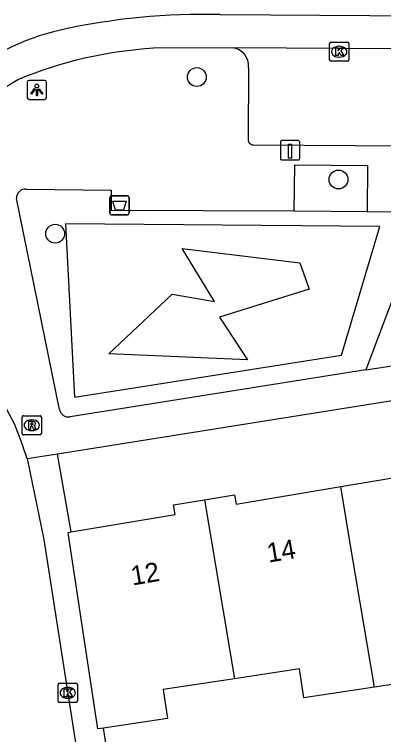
# Model space of a CAD drawing. Extents: x 160077 to 160945, y 386481 to 387498.
# Drawn here: x 160545.54 to 160564.72, y 387239.86 to 387277.31 of the extents above; entities that cross this region are included whole.
import ezdxf

# ---------------------------------------------------------------- set-up
doc = ezdxf.new("R2010")
doc.units = 0
for name, color, linetype in [('IMGEO_Afvalbak', 7, 'Continuous'), ('IMGEO_Boom', 7, 'Continuous'), ('IMGEO_Groenvoorziening', 7, 'Continuous'), ('IMGEO_Kolk', 7, 'Continuous'), ('IMGEO_Laadpaal', 7, 'Continuous'), ('IMGEO_Lichtpunt', 7, 'Continuous'), ('IMGEO_Pand', 7, 'Continuous'), ('IMGEO_Pand_nummerreeks', 7, 'Continuous'), ('IMGEO_Rijbaan_lokaal_gesloten', 7, 'Continuous'), ('IMGEO_Rijbaan_lokaal_open', 7, 'Continuous'), ('IMGEO_Rioolput', 7, 'Continuous'), ('IMGEO_Voetpad_open', 7, 'Continuous')]:
    doc.layers.add(name, color=color, linetype=linetype)

msp = doc.modelspace()

# ---------------------------------------------------------------- linework, layer by layer
at = {"layer": 'IMGEO_Afvalbak'}
for p, q in [((160550.501, 387266.98), (160550.501, 387267.78)), ((160550.501, 387267.78), (160550.501, 387266.98)), ((160550.601, 387267.88), (160551.391, 387267.88)), ((160551.391, 387267.88), (160550.601, 387267.88)), ((160551.491, 387267.78), (160551.491, 387266.98)), ((160551.491, 387266.98), (160551.491, 387267.78)), ((160551.391, 387266.88), (160550.601, 387266.88)), ((160550.601, 387266.88), (160551.391, 387266.88))]:
    msp.add_line(p, q, dxfattribs=at)
msp.add_lwpolyline([(160550.644, 387267.594), (160551.348, 387267.594), (160551.199, 387267.124), (160550.793, 387267.124), (160550.644, 387267.594)], dxfattribs=at)
for centre, start, end in [((160550.601, 387267.78), 90, 180), ((160550.601, 387267.78), 90, 180), ((160551.391, 387267.78), 0, 90), ((160551.391, 387267.78), 360, 90), ((160550.601, 387266.98), 180, 270), ((160550.601, 387266.98), 180, 270), ((160551.391, 387266.98), 270, 0), ((160551.391, 387266.98), 270, 0)]:
    msp.add_arc(centre, 0.1, start, end, dxfattribs=at)
at = {"layer": 'IMGEO_Boom'}
for centre in [(160555.014, 387274.053), (160562.375, 387268.724), (160547.653, 387265.907)]:
    msp.add_circle(centre, 0.489, dxfattribs=at)
at = {"layer": 'IMGEO_Groenvoorziening'}
for points in [[(160560.068, 387267.092), (160563.86, 387267.068)], [(160564.527, 387266.286), (160548.189, 387266.413), (160548.665, 387257.403), (160562.529, 387259.592), (160564.527, 387266.286)], [(160554.249, 387265.144), (160560.371, 387264.382), (160560.847, 387263.018), (160556.184, 387261.559), (160557.643, 387259.338), (160550.442, 387259.655), (160553.741, 387262.764), (160555.93, 387262.384), (160554.249, 387265.144)]]:
    msp.add_lwpolyline(points, dxfattribs=at)
at = {"layer": 'IMGEO_Kolk'}
for p, q in [((160561.91, 387274.945), (160561.91, 387275.797)), ((160561.985, 387275.871), (160562.837, 387275.871)), ((160562.398, 387275.651), (160562.423, 387275.651)), ((160562.911, 387275.797), (160562.911, 387274.945)), ((160562.837, 387274.871), (160561.985, 387274.871)), ((160562.421, 387275.091), (160562.396, 387275.091)), ((160547.809, 387241.602), (160547.809, 387242.454)), ((160547.884, 387242.528), (160548.736, 387242.528)), ((160548.297, 387242.308), (160548.322, 387242.308)), ((160548.81, 387242.454), (160548.81, 387241.602)), ((160548.736, 387241.528), (160547.884, 387241.528)), ((160548.32, 387241.748), (160548.295, 387241.748))]:
    msp.add_line(p, q, dxfattribs=at)
for points in [[(160561.91, 387274.945), (160561.91, 387275.797)], [(160561.985, 387275.871), (160562.837, 387275.871)], [(160562.911, 387275.797), (160562.911, 387274.945)], [(160562.231, 387275.571), (160562.354, 387275.571), (160562.354, 387275.42), (160562.484, 387275.571), (160562.648, 387275.571), (160562.502, 387275.42), (160562.655, 387275.171), (160562.503, 387275.171), (160562.418, 387275.335), (160562.354, 387275.268), (160562.354, 387275.171), (160562.231, 387275.171), (160562.231, 387275.571)], [(160562.837, 387274.871), (160561.985, 387274.871)], [(160547.809, 387241.602), (160547.809, 387242.454)], [(160547.884, 387242.528), (160548.736, 387242.528)], [(160548.81, 387242.454), (160548.81, 387241.602)], [(160548.13, 387242.228), (160548.253, 387242.228), (160548.253, 387242.077), (160548.383, 387242.228), (160548.547, 387242.228), (160548.401, 387242.077), (160548.554, 387241.828), (160548.402, 387241.828), (160548.317, 387241.992), (160548.253, 387241.925), (160548.253, 387241.828), (160548.13, 387241.828), (160548.13, 387242.228)], [(160548.736, 387241.528), (160547.884, 387241.528)]]:
    msp.add_lwpolyline(points, dxfattribs=at)
for centre, start, end in [((160561.987, 387275.795), 91.552, 178.448), ((160561.987, 387275.795), 91.552, 178.448), ((160562.835, 387275.795), 1.552, 88.448), ((160562.835, 387275.795), 1.552, 88.448), ((160561.987, 387274.947), 181.552, 268.448), ((160561.987, 387274.947), 181.552, 268.448), ((160562.835, 387274.947), 271.552, 358.448), ((160562.835, 387274.947), 271.552, 358.448), ((160547.886, 387242.452), 91.552, 178.448), ((160547.886, 387242.452), 91.552, 178.448), ((160548.734, 387242.452), 1.552, 88.448), ((160548.734, 387242.452), 1.552, 88.448), ((160547.886, 387241.604), 181.552, 268.448), ((160547.886, 387241.604), 181.552, 268.448), ((160548.734, 387241.604), 271.552, 358.448), ((160548.734, 387241.604), 271.552, 358.448)]:
    msp.add_arc(centre, 0.0765, start, end, dxfattribs=at)
for centre, major_axis, ratio, start_param, end_param in [((160562.397, 387275.371), (-0.387, 0.002), 0.722429, 4.712389, 7.853982), ((160562.422, 387275.371), (-0.39, 0.002), 0.717154, 1.570796, 4.712389), ((160548.296, 387242.028), (-0.387, 0.002), 0.722429, 4.712389, 7.853982), ((160548.321, 387242.028), (-0.39, 0.002), 0.717154, 1.570796, 4.712389)]:
    msp.add_ellipse(centre, major_axis=major_axis, ratio=ratio, start_param=start_param, end_param=end_param, dxfattribs=at)
at = {"layer": 'IMGEO_Laadpaal'}
for p, q in [((160560.275, 387270.746), (160559.434, 387270.746)), ((160560.275, 387270.746), (160559.434, 387270.746)), ((160559.359, 387270.662), (160559.359, 387269.821)), ((160559.359, 387270.662), (160559.359, 387269.821)), ((160560.359, 387269.83), (160560.359, 387270.671)), ((160560.359, 387269.83), (160560.359, 387270.671)), ((160559.443, 387269.746), (160560.284, 387269.746)), ((160559.443, 387269.746), (160560.284, 387269.746))]:
    msp.add_line(p, q, dxfattribs=at)
msp.add_lwpolyline([(160559.774, 387270.559), (160559.934, 387270.559), (160559.934, 387269.826), (160559.774, 387269.826), (160559.774, 387270.559)], dxfattribs=at)
for centre, start, end in [((160559.437, 387270.668), 92.4484, 184.2845), ((160559.437, 387270.668), 92.4484, 184.2845), ((160560.281, 387270.668), 2.4484, 94.2845), ((160560.281, 387270.668), 2.4484, 94.2845), ((160559.437, 387269.824), 182.4484, 274.2845), ((160559.437, 387269.824), 182.4484, 274.2845), ((160560.281, 387269.824), 272.4484, 4.2845), ((160560.281, 387269.824), 272.4484, 4.2845)]:
    msp.add_arc(centre, 0.0779, start, end, dxfattribs=at)
at = {"layer": 'IMGEO_Lichtpunt'}
for p, q in [((160546.205, 387273.785), (160546.205, 387272.978)), ((160546.205, 387273.785), (160546.205, 387272.978)), ((160547.107, 387273.88), (160546.299, 387273.88)), ((160547.107, 387273.88), (160546.299, 387273.88)), ((160547.201, 387272.978), (160547.201, 387273.785)), ((160547.201, 387272.978), (160547.201, 387273.785)), ((160546.299, 387272.884), (160547.107, 387272.884)), ((160546.299, 387272.884), (160547.107, 387272.884))]:
    msp.add_line(p, q, dxfattribs=at)
for points in [[(160546.579, 387273.449), (160546.618, 387273.421), (160546.43, 387273.159), (160546.392, 387273.186), (160546.579, 387273.449)], [(160546.681, 387273.401), (160546.728, 387273.401), (160546.728, 387273.079), (160546.681, 387273.079), (160546.681, 387273.401)], [(160546.791, 387273.421), (160546.829, 387273.448), (160547.016, 387273.186), (160546.977, 387273.158), (160546.791, 387273.421)]]:
    msp.add_lwpolyline(points, dxfattribs=at)
msp.add_circle((160546.704, 387273.583), 0.0994, dxfattribs=at)
for centre, start, end in [((160546.299, 387273.785), 90, 180), ((160546.299, 387273.785), 90, 180), ((160547.107, 387273.785), 0, 90), ((160547.107, 387273.785), 0, 90), ((160546.299, 387272.978), 180, 270), ((160546.299, 387272.978), 180, 270), ((160547.107, 387272.978), 270, 0), ((160547.107, 387272.978), 270, 360)]:
    msp.add_arc(centre, 0.0946, start, end, dxfattribs=at)
at = {"layer": 'IMGEO_Pand'}
for points in [[(160562.489, 387252.753), (160567.916, 387253.665), (160567.833, 387254.158), (160569.406, 387254.422)], [(160555.407, 387252.07), (160556.975, 387252.333), (160557.058, 387251.84), (160562.489, 387252.753)], [(160564.24, 387242.325), (160562.951, 387250), (160562.489, 387252.753)], [(160548.491, 387250.4), (160553.892, 387251.308), (160553.809, 387251.801), (160555.407, 387252.07)], [(160555.407, 387252.07), (160555.755, 387250), (160556.971, 387242.761)], [(160550.157, 387240.191), (160549.87, 387240.148), (160548.378, 387250), (160548.322, 387250.372), (160548.491, 387250.4)], [(160571.008, 387244.887), (160567.324, 387244.329), (160567.551, 387242.826), (160564.24, 387242.325)], [(160564.24, 387242.325), (160560.57, 387241.769), (160560.342, 387243.271), (160556.971, 387242.761)], [(160556.971, 387242.761), (160553.262, 387242.199), (160553.489, 387240.696), (160550.157, 387240.191)]]:
    msp.add_lwpolyline(points, dxfattribs=at)
at = {"layer": 'IMGEO_Rijbaan_lokaal_gesloten'}
for points in [[(160556.233, 387277.298), (160602.879, 387276.989)], [(160556.857, 387275.577), (160552.757, 387275.546)], [(160596.134, 387275.325), (160556.857, 387275.577)]]:
    msp.add_lwpolyline(points, dxfattribs=at)
for centre, radius, start, end in [((160555.313, 387243.431), 33.879, 88.4442, 102.5734), ((160550.477, 387265.117), 11.661, 102.5763, 132.7412), ((160554.038, 387253.966), 21.618, 93.3981, 112.5445), ((160551.458, 387264.349), 11.154, 120.7777, 131.2106)]:
    msp.add_arc(centre, radius, start, end, dxfattribs=at)
at = {"layer": 'IMGEO_Rijbaan_lokaal_open'}
for points in [[(160545.537, 387256.017), (160541.487, 387263.594), (160541.373, 387263.794)], [(160546.204, 387254.19), (160546.225, 387254.126), (160547.064, 387250), (160549.515, 387234.311)]]:
    msp.add_lwpolyline(points, dxfattribs=at)
msp.add_arc((160514.604, 387243.689), 33.299, 18.3826, 21.7296, dxfattribs=at)
at = {"layer": 'IMGEO_Rioolput'}
for p, q in [((160545.937, 387255.516), (160545.937, 387256.368)), ((160546.012, 387256.442), (160546.864, 387256.442)), ((160546.425, 387256.222), (160546.45, 387256.222)), ((160546.938, 387256.368), (160546.938, 387255.516)), ((160546.864, 387255.442), (160546.012, 387255.442)), ((160546.448, 387255.662), (160546.423, 387255.662))]:
    msp.add_line(p, q, dxfattribs=at)
for points in [[(160545.937, 387255.516), (160545.937, 387256.368)], [(160546.012, 387256.442), (160546.864, 387256.442)], [(160546.526, 387256.14), (160546.274, 387256.142), (160546.274, 387255.742)], [(160546.938, 387256.368), (160546.938, 387255.516)], [(160546.274, 387255.742), (160546.398, 387255.742), (160546.398, 387255.904), (160546.409, 387255.904)], [(160546.452, 387256.061), (160546.398, 387256.061), (160546.398, 387255.98)], [(160546.398, 387255.98), (160546.45, 387255.98)], [(160546.456, 387255.875), (160546.527, 387255.742), (160546.667, 387255.742), (160546.602, 387255.868)], [(160546.864, 387255.442), (160546.012, 387255.442)]]:
    msp.add_lwpolyline(points, dxfattribs=at)
for centre, radius, start, end in [((160546.014, 387256.366), 0.0765, 91.552, 178.448), ((160546.014, 387256.366), 0.0765, 91.552, 178.448), ((160546.525, 387256.03), 0.109, 350.3612, 89.416), ((160546.862, 387256.366), 0.0765, 1.552, 88.448), ((160546.862, 387256.366), 0.0765, 1.552, 88.448), ((160546.408, 387255.851), 0.0533, 26.0293, 88.6989), ((160546.434, 387256.169), 0.19, 274.7715, 282.9687), ((160546.458, 387255.965), 0.0964, 77.0061, 93.1865), ((160546.472, 387256.022), 0.0378, 276.6634, 79.6772), ((160546.523, 387256.03), 0.112, 277.5842, 350.9817), ((160546.507, 387255.815), 0.108, 29.5134, 73.7905), ((160546.014, 387255.518), 0.0765, 181.552, 268.448), ((160546.014, 387255.518), 0.0765, 181.552, 268.448), ((160546.862, 387255.518), 0.0765, 271.552, 358.448), ((160546.862, 387255.518), 0.0765, 271.552, 358.448)]:
    msp.add_arc(centre, radius, start, end, dxfattribs=at)
for centre, major_axis, ratio, start_param, end_param in [((160546.424, 387255.942), (-0.387, 0.002), 0.722429, 4.712389, 7.853982), ((160546.449, 387255.942), (-0.39, 0.002), 0.717154, 1.570796, 4.712389)]:
    msp.add_ellipse(centre, major_axis=major_axis, ratio=ratio, start_param=start_param, end_param=end_param, dxfattribs=at)
at = {"layer": 'IMGEO_Voetpad_open'}
for points in [[(160557.704, 387274.557), (160557.677, 387270.795)], [(160557.949, 387270.53), (160594.923, 387270.287)], [(160560.068, 387267.092), (160560.104, 387269.489), (160563.885, 387269.45), (160563.86, 387267.068)], [(160546.143, 387268.225), (160550.57, 387268.17), (160550.558, 387267.127), (160560.068, 387267.092)], [(160547.883, 387256.757), (160545.647, 387267.733)], [(160566.896, 387267.039), (160563.798, 387258.831)], [(160563.86, 387267.068), (160566.896, 387267.039)], [(160608.377, 387263.92), (160601.803, 387263.06), (160547.768, 387254.443)], [(160563.798, 387258.831), (160548.432, 387256.384)], [(160563.798, 387258.831), (160565.497, 387259.084)], [(160547.768, 387254.443), (160546.204, 387254.19)], [(160548.491, 387250.4), (160547.768, 387254.443)], [(160552.106, 387227.876), (160550.157, 387240.191)]]:
    msp.add_lwpolyline(points, dxfattribs=at)
for centre, radius, start, end in [((160556.738, 387274.617), 0.967, 356.4558, 82.9561), ((160557.945, 387270.798), 0.268, 180.6548, 270.8389), ((160546.11, 387267.762), 0.464, 85.9803, 183.5557), ((160548.347, 387256.849), 0.472, 191.1899, 280.4244)]:
    msp.add_arc(centre, radius, start, end, dxfattribs=at)

# ---------------------------------------------------------------- texts
at = {"layer": 'IMGEO_Pand_nummerreeks'}
for s, p in [('14', (160558.742, 387248.798)), ('12', (160551.671, 387247.609))]:
    msp.add_text(s, height=1, rotation=9.5403, dxfattribs=at).set_placement(p)

doc.saveas('drawing.dxf')
